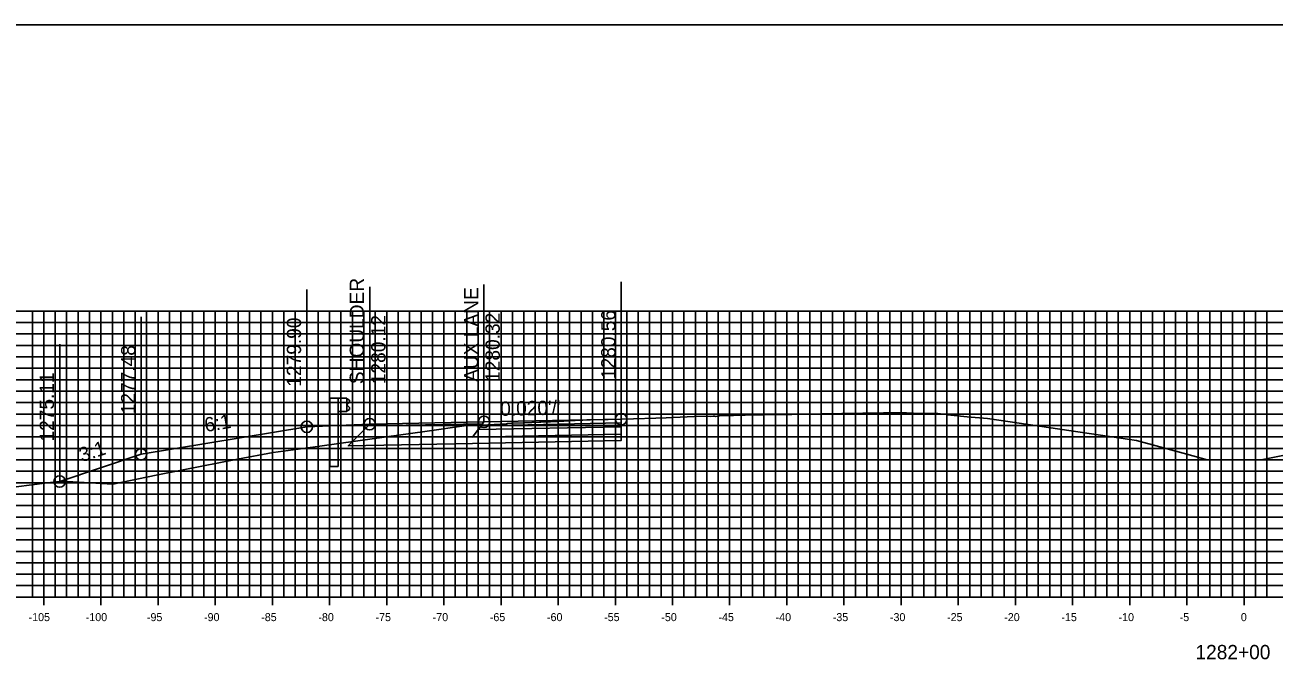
# Model space of a CAD drawing. Extents: x 674939 to 678919, y 750652 to 765176.
# Drawn here: x 678641.9 to 678751.2, y 763049.7 to 763106.3 of the extents above; entities that cross this region are included whole.
import ezdxf

# ---------------------------------------------------------------- set-up
doc = ezdxf.new("R2010")
doc.units = 0
for name, color, linetype in [('Level 10', 7, 'Continuous'), ('Level 16', 7, 'Continuous'), ('Level 18', 7, 'Continuous'), ('Level 19', 7, 'Continuous'), ('Level 20', 7, 'Continuous'), ('Level 22', 7, 'Continuous'), ('Level 23', 7, 'Continuous'), ('Level 32', 7, 'Continuous'), ('Level 4', 7, 'Continuous'), ('Level 8', 7, 'Continuous'), ('Level 9', 7, 'Continuous')]:
    doc.layers.add(name, color=color, linetype=linetype)

msp = doc.modelspace()

# ---------------------------------------------------------------- linework, layer by layer
at = {"layer": 'Level 10'}
msp.add_lwpolyline([(678641.1, 763065.92), (678643.85, 763066.27), (678644.9, 763066.39), (678646.08, 763066.35), (678649.58, 763066.17), (678653.35, 763066.94), (678655.72, 763067.4), (678660.49, 763068.34), (678663.61, 763068.94), (678666.22, 763069.29), (678672.27, 763070.11), (678676.85, 763070.76), (678680.52, 763071.28), (678682.39, 763071.35), (678684.01, 763071.44), (678684.09, 763071.45), (678684.46, 763071.49), (678685.54, 763071.53), (678686.89, 763071.59), (678687.01, 763071.58), (678687.26, 763071.6), (678687.87, 763071.62), (678689.03, 763071.68), (678690.01, 763071.73), (678691.36, 763071.78), (678692.91, 763071.82), (678694.03, 763071.84), (678694.04, 763071.84), (678695.12, 763071.88), (678697.06, 763071.93), (678697.99, 763071.95), (678700.44, 763072.06), (678701.6, 763072.1), (678701.85, 763072.08), (678702.09, 763072.09), (678702.21, 763072.09), (678702.29, 763072.07), (678702.54, 763072.1), (678702.61, 763072.12), (678703.86, 763072.16), (678705.94, 763072.22), (678706.55, 763072.21), (678708.96, 763072.24), (678711.52, 763072.3), (678715.19, 763072.37), (678716.98, 763072.4), (678717.77, 763072.4), (678718.63, 763072.39), (678718.78, 763072.39), (678719.01, 763072.39), (678719.62, 763072.36), (678720.01, 763072.35), (678720.64, 763072.34), (678721.74, 763072.33), (678721.97, 763072.31), (678722.34, 763072.27), (678722.48, 763072.25), (678722.58, 763072.22), (678724.3, 763072.05), (678726.09, 763071.91), (678735.97, 763070.45), (678739.12, 763069.97), (678743.52, 763068.77), (678745.3, 763068.28), (678749.84, 763068.28), (678750.02, 763068.28), (678752.94, 763068.88)], dxfattribs=at)
at = {"layer": 'Level 16'}
msp.add_lwpolyline([(678666.54, 763071.18), (678652.04, 763068.77), (678644.92, 763066.39)], dxfattribs=at)
at = {"layer": 'Level 18'}
for points in [[(678644.92, 763066.39), (678652.04, 763068.77), (678666.54, 763071.18), (678672.04, 763071.4), (678682.04, 763071.6), (678694.04, 763071.84)], [(678672.04, 763071.4), (678666.54, 763071.18)], [(678672.04, 763071.4), (678682.04, 763071.6), (678694.04, 763071.84)]]:
    msp.add_lwpolyline(points, dxfattribs=at)
for points in [[(678682.04, 763071.6), (678672.04, 763071.4), (678671.92, 763071.25), (678681.92, 763071.44)], [(678694.04, 763071.84), (678694.04, 763071.51), (678681.79, 763071.26), (678682.04, 763071.6)]]:
    msp.add_lwpolyline(points, close=True, dxfattribs=at)
at = {"layer": 'Level 19'}
msp.add_lwpolyline([(678694.04, 763070.52), (678694.04, 763069.98), (678681.04, 763069.72), (678670.17, 763069.5), (678671.92, 763071.25)], dxfattribs=at)
for points in [[(678694.04, 763071.18), (678694.04, 763070.52), (678681.04, 763070.26), (678681.54, 763070.93)], [(678694.04, 763071.51), (678694.04, 763071.18), (678681.54, 763070.93), (678681.79, 763071.26)]]:
    msp.add_lwpolyline(points, close=True, dxfattribs=at)
at = {"layer": 'Level 20'}
for p, q in [((678598.53, 763081.29), (678898.53, 763081.29)), ((678642.53, 763056.29), (678642.53, 763081.29)), ((678643.53, 763056.29), (678643.53, 763081.29)), ((678644.53, 763056.29), (678644.53, 763081.29)), ((678645.53, 763056.29), (678645.53, 763081.29)), ((678646.53, 763056.29), (678646.53, 763081.29)), ((678647.53, 763056.29), (678647.53, 763081.29)), ((678648.53, 763056.29), (678648.53, 763081.29)), ((678649.53, 763056.29), (678649.53, 763081.29)), ((678650.53, 763056.29), (678650.53, 763081.29)), ((678651.53, 763056.29), (678651.53, 763081.29)), ((678652.53, 763056.29), (678652.53, 763081.29)), ((678653.53, 763056.29), (678653.53, 763081.29)), ((678654.53, 763056.29), (678654.53, 763081.29)), ((678655.53, 763056.29), (678655.53, 763081.29)), ((678656.53, 763056.29), (678656.53, 763081.29)), ((678657.53, 763056.29), (678657.53, 763081.29)), ((678658.53, 763056.29), (678658.53, 763081.29)), ((678659.53, 763056.29), (678659.53, 763081.29)), ((678660.53, 763056.29), (678660.53, 763081.29)), ((678661.53, 763056.29), (678661.53, 763081.29)), ((678662.53, 763056.29), (678662.53, 763081.29)), ((678663.53, 763056.29), (678663.53, 763081.29)), ((678664.53, 763056.29), (678664.53, 763081.29)), ((678665.53, 763056.29), (678665.53, 763081.29)), ((678666.53, 763056.29), (678666.53, 763081.29)), ((678667.53, 763056.29), (678667.53, 763081.29)), ((678668.53, 763056.29), (678668.53, 763081.29)), ((678669.53, 763056.29), (678669.53, 763081.29)), ((678670.53, 763056.29), (678670.53, 763081.29)), ((678671.53, 763056.29), (678671.53, 763081.29)), ((678672.53, 763056.29), (678672.53, 763081.29)), ((678673.53, 763056.29), (678673.53, 763081.29)), ((678674.53, 763056.29), (678674.53, 763081.29)), ((678675.53, 763056.29), (678675.53, 763081.29)), ((678676.53, 763056.29), (678676.53, 763081.29)), ((678677.53, 763056.29), (678677.53, 763081.29)), ((678678.53, 763056.29), (678678.53, 763081.29)), ((678679.53, 763056.29), (678679.53, 763081.29)), ((678680.53, 763056.29), (678680.53, 763081.29)), ((678681.53, 763056.29), (678681.53, 763081.29)), ((678682.53, 763056.29), (678682.53, 763081.29)), ((678683.53, 763056.29), (678683.53, 763081.29)), ((678684.53, 763056.29), (678684.53, 763081.29)), ((678685.53, 763056.29), (678685.53, 763081.29)), ((678686.53, 763056.29), (678686.53, 763081.29)), ((678687.53, 763056.29), (678687.53, 763081.29)), ((678688.53, 763056.29), (678688.53, 763081.29)), ((678689.53, 763056.29), (678689.53, 763081.29)), ((678690.53, 763056.29), (678690.53, 763081.29)), ((678691.53, 763056.29), (678691.53, 763081.29)), ((678692.53, 763056.29), (678692.53, 763081.29)), ((678693.53, 763056.29), (678693.53, 763081.29)), ((678694.53, 763056.29), (678694.53, 763081.29)), ((678695.53, 763056.29), (678695.53, 763081.29)), ((678696.53, 763056.29), (678696.53, 763081.29)), ((678697.53, 763056.29), (678697.53, 763081.29)), ((678698.53, 763056.29), (678698.53, 763081.29)), ((678699.53, 763056.29), (678699.53, 763081.29)), ((678700.53, 763056.29), (678700.53, 763081.29)), ((678701.53, 763056.29), (678701.53, 763081.29)), ((678702.53, 763056.29), (678702.53, 763081.29)), ((678703.53, 763056.29), (678703.53, 763081.29)), ((678704.53, 763056.29), (678704.53, 763081.29)), ((678705.53, 763056.29), (678705.53, 763081.29)), ((678706.53, 763056.29), (678706.53, 763081.29)), ((678707.53, 763056.29), (678707.53, 763081.29)), ((678708.53, 763056.29), (678708.53, 763081.29)), ((678709.53, 763056.29), (678709.53, 763081.29)), ((678710.53, 763056.29), (678710.53, 763081.29)), ((678711.53, 763056.29), (678711.53, 763081.29)), ((678712.53, 763056.29), (678712.53, 763081.29)), ((678713.53, 763056.29), (678713.53, 763081.29)), ((678714.53, 763056.29), (678714.53, 763081.29)), ((678715.53, 763056.29), (678715.53, 763081.29)), ((678716.53, 763056.29), (678716.53, 763081.29)), ((678717.53, 763056.29), (678717.53, 763081.29)), ((678718.53, 763056.29), (678718.53, 763081.29)), ((678719.53, 763056.29), (678719.53, 763081.29)), ((678720.53, 763056.29), (678720.53, 763081.29)), ((678721.53, 763056.29), (678721.53, 763081.29)), ((678722.53, 763056.29), (678722.53, 763081.29)), ((678723.53, 763056.29), (678723.53, 763081.29)), ((678724.53, 763056.29), (678724.53, 763081.29)), ((678725.53, 763056.29), (678725.53, 763081.29)), ((678726.53, 763056.29), (678726.53, 763081.29)), ((678727.53, 763056.29), (678727.53, 763081.29)), ((678728.53, 763056.29), (678728.53, 763081.29)), ((678729.53, 763056.29), (678729.53, 763081.29)), ((678730.53, 763056.29), (678730.53, 763081.29)), ((678731.53, 763056.29), (678731.53, 763081.29)), ((678732.53, 763056.29), (678732.53, 763081.29)), ((678733.53, 763056.29), (678733.53, 763081.29)), ((678734.53, 763056.29), (678734.53, 763081.29)), ((678735.53, 763056.29), (678735.53, 763081.29)), ((678736.53, 763056.29), (678736.53, 763081.29)), ((678737.53, 763056.29), (678737.53, 763081.29)), ((678738.53, 763056.29), (678738.53, 763081.29)), ((678739.53, 763056.29), (678739.53, 763081.29)), ((678740.53, 763056.29), (678740.53, 763081.29)), ((678741.53, 763056.29), (678741.53, 763081.29)), ((678742.53, 763056.29), (678742.53, 763081.29)), ((678743.53, 763056.29), (678743.53, 763081.29)), ((678744.53, 763056.29), (678744.53, 763081.29)), ((678745.53, 763056.29), (678745.53, 763081.29)), ((678746.53, 763056.29), (678746.53, 763081.29)), ((678747.53, 763056.29), (678747.53, 763081.29)), ((678748.53, 763056.29), (678748.53, 763081.29)), ((678749.53, 763056.29), (678749.53, 763081.29)), ((678750.53, 763056.29), (678750.53, 763081.29)), ((678598.53, 763080.29), (678898.53, 763080.29)), ((678598.53, 763079.29), (678898.53, 763079.29)), ((678598.53, 763078.29), (678898.53, 763078.29)), ((678598.53, 763077.29), (678898.53, 763077.29)), ((678598.53, 763076.29), (678898.53, 763076.29)), ((678598.53, 763075.29), (678898.53, 763075.29)), ((678598.53, 763074.29), (678898.53, 763074.29)), ((678598.53, 763073.29), (678898.53, 763073.29)), ((678598.53, 763072.29), (678898.53, 763072.29)), ((678598.53, 763071.29), (678898.53, 763071.29)), ((678598.53, 763070.29), (678898.53, 763070.29)), ((678598.53, 763069.29), (678898.53, 763069.29)), ((678598.53, 763068.29), (678898.53, 763068.29)), ((678598.53, 763067.29), (678898.53, 763067.29)), ((678598.53, 763066.29), (678898.53, 763066.29)), ((678598.53, 763065.29), (678898.53, 763065.29)), ((678598.53, 763064.29), (678898.53, 763064.29)), ((678598.53, 763063.29), (678898.53, 763063.29)), ((678598.53, 763062.29), (678898.53, 763062.29)), ((678598.53, 763061.29), (678898.53, 763061.29)), ((678598.53, 763060.29), (678898.53, 763060.29)), ((678598.53, 763059.29), (678898.53, 763059.29)), ((678598.53, 763058.29), (678898.53, 763058.29)), ((678598.53, 763057.29), (678898.53, 763057.29)), ((678598.53, 763056.29), (678898.53, 763056.29))]:
    msp.add_line(p, q, dxfattribs=at)
at = {"layer": 'Level 23'}
for p, q in [((678666.54, 763071.18), (678666.54, 763083.18)), ((678672.04, 763071.4), (678672.04, 763083.4)), ((678682.04, 763071.6), (678682.04, 763083.6)), ((678694.04, 763071.84), (678694.04, 763083.84)), ((678652.04, 763068.77), (678652.04, 763080.77)), ((678644.92, 763066.39), (678644.92, 763078.39))]:
    msp.add_line(p, q, dxfattribs=at)
at = {"layer": 'Level 32'}
for points in [[(678669.29, 763073.68), (678668.54, 763073.68), (678668.54, 763071.26), (678669.29, 763071.29)], [(678670.04, 763073.68), (678669.29, 763073.68), (678669.29, 763072.5), (678670.04, 763072.5)], [(678670.04, 763073.6), (678670.14, 763073.58), (678670.28, 763073.48), (678670.28, 763073.34), (678670.06, 763073.14), (678670.06, 763073.05), (678670.28, 763072.85), (678670.28, 763072.7), (678670.14, 763072.6), (678670.04, 763072.58)]]:
    msp.add_lwpolyline(points, close=True, dxfattribs=at)
for points in [[(678669.29, 763067.71), (678669.29, 763071.29), (678668.54, 763071.26), (678668.54, 763067.71)], [(678669.29, 763067.71), (678668.54, 763067.71)]]:
    msp.add_lwpolyline(points, dxfattribs=at)
at = {"layer": 'Level 4'}
msp.add_lwpolyline([(678578.53, 762886.29), (678918.53, 762886.29), (678918.53, 763106.29), (678578.53, 763106.29)], close=True, dxfattribs=at)
for centre in [(678694.04, 763071.84), (678666.54, 763071.18), (678672.04, 763071.4), (678682.04, 763071.6), (678652.04, 763068.77), (678644.92, 763066.39)]:
    msp.add_circle(centre, 0.5, dxfattribs=at)
at = {"layer": 'Level 8'}
for p, q in [((678643.53, 763055.59), (678643.53, 763056.99)), ((678648.53, 763055.59), (678648.53, 763056.99)), ((678653.53, 763055.59), (678653.53, 763056.99)), ((678658.53, 763055.59), (678658.53, 763056.99)), ((678663.53, 763055.59), (678663.53, 763056.99)), ((678668.53, 763055.59), (678668.53, 763056.99)), ((678673.53, 763055.59), (678673.53, 763056.99)), ((678678.53, 763055.59), (678678.53, 763056.99)), ((678683.53, 763055.59), (678683.53, 763056.99)), ((678688.53, 763055.59), (678688.53, 763056.99)), ((678693.53, 763055.59), (678693.53, 763056.99)), ((678698.53, 763055.59), (678698.53, 763056.99)), ((678703.53, 763055.59), (678703.53, 763056.99)), ((678708.53, 763055.59), (678708.53, 763056.99)), ((678713.53, 763055.59), (678713.53, 763056.99)), ((678718.53, 763055.59), (678718.53, 763056.99)), ((678723.53, 763055.59), (678723.53, 763056.99)), ((678728.53, 763055.59), (678728.53, 763056.99)), ((678733.53, 763055.59), (678733.53, 763056.99)), ((678738.53, 763055.59), (678738.53, 763056.99)), ((678743.53, 763055.59), (678743.53, 763056.99)), ((678748.53, 763055.59), (678748.53, 763056.99)), ((678598.53, 763056.29), (678898.53, 763056.29))]:
    msp.add_line(p, q, dxfattribs=at)

# ---------------------------------------------------------------- texts
at = {"layer": 'Level 22'}
for s, rotation, p in [("0.020'/'", 1.1458, (678683.47, 763072.13)), ('6:1', 9.4623, (678657.69, 763070.71)), ('3:1', 18.4349, (678646.86, 763068.07))]:
    msp.add_text(s, height=1.25, rotation=rotation, dxfattribs=at).set_placement(p)
at = {"layer": 'Level 23'}
for s, p in [('SHOULDER', (678671.54, 763074.9)), ('AUX LANE', (678681.54, 763075.1)), ('1280.32', (678683.42, 763075.1)), ('1280.56', (678693.54, 763075.34)), ('1279.90', (678666.04, 763074.68)), ('1280.12', (678673.42, 763074.9)), ('1277.48', (678651.54, 763072.27)), ('1275.11', (678644.42, 763069.89))]:
    msp.add_text(s, height=1.25, rotation=90, dxfattribs=at).set_placement(p)
at = {"layer": 'Level 9'}
for s, height, p in [('-105', 0.7, (678642.2, 763054.19)), ('-100', 0.7, (678647.2, 763054.19)), ('-95', 0.7, (678652.55, 763054.19)), ('-90', 0.7, (678657.55, 763054.19)), ('-85', 0.7, (678662.55, 763054.19)), ('-80', 0.7, (678667.55, 763054.19)), ('-75', 0.7, (678672.55, 763054.19)), ('-70', 0.7, (678677.55, 763054.19)), ('-65', 0.7, (678682.55, 763054.19)), ('-60', 0.7, (678687.55, 763054.19)), ('-55', 0.7, (678692.55, 763054.19)), ('-50', 0.7, (678697.55, 763054.19)), ('-45', 0.7, (678702.55, 763054.19)), ('-40', 0.7, (678707.55, 763054.19)), ('-35', 0.7, (678712.55, 763054.19)), ('-30', 0.7, (678717.55, 763054.19)), ('-25', 0.7, (678722.55, 763054.19)), ('-20', 0.7, (678727.55, 763054.19)), ('-15', 0.7, (678732.55, 763054.19)), ('-10', 0.7, (678737.55, 763054.19)), ('-5', 0.7, (678742.9, 763054.19)), ('0', 0.7, (678748.25, 763054.19)), ('1282+00', 1.25, (678744.28, 763050.86))]:
    msp.add_text(s, height=height, dxfattribs=at).set_placement(p)

doc.saveas('drawing.dxf')
